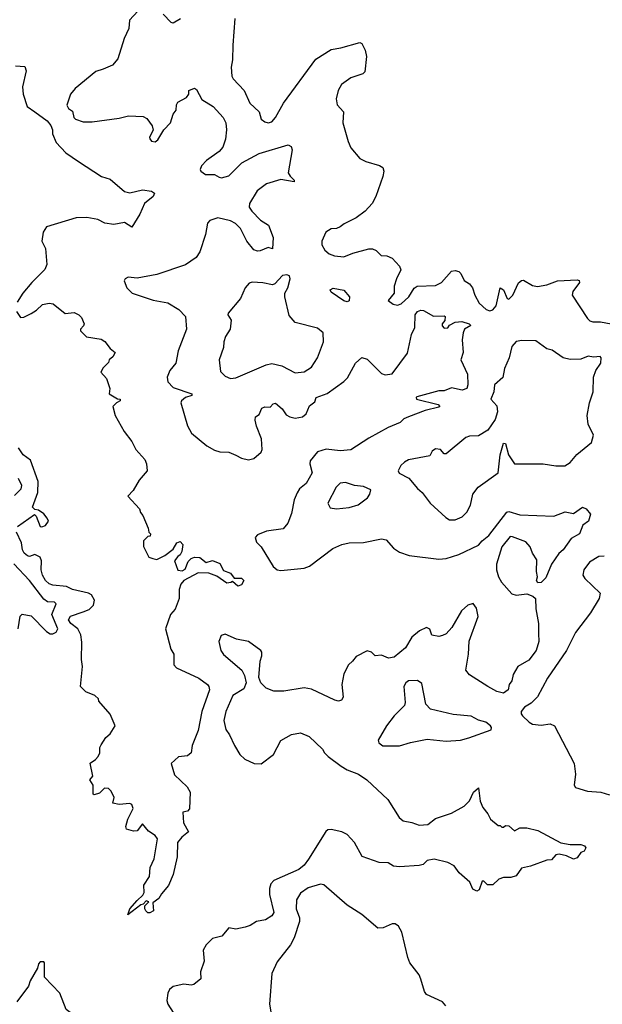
# Model space of a CAD drawing. Extents: x 2239805 to 2396427, y 665731 to 772158.
# Tile 314 of 326: x 2361771 to 2365014, y 730864 to 736349. Entities that reach past the tile are written whole.
import ezdxf

# ---------------------------------------------------------------- set-up
doc = ezdxf.new("R2010")
doc.units = 0

msp = doc.modelspace()

# ---------------------------------------------------------------- linework, layer by layer
at = {"layer": '0CON05XD'}
for points in [[(2362475, 736446.7), (2362383, 736347), (2362379.3, 736300.7), (2362353.3, 736245), (2362318.3, 736131.7), (2362287.5, 736095), (2362235.9, 736074.1), (2362195, 736060), (2362080, 735965), (2362053.8, 735935), (2362033.6, 735873.6), (2362042.5, 735855), (2362065, 735840), (2362073.3, 735805), (2362082.5, 735795), (2362125, 735780), (2362175, 735780), (2362325, 735800), (2362377, 735813), (2362459.3, 735809.3), (2362479.3, 735799.3), (2362508, 735758), (2362513.6, 735733.6), (2362494.7, 735695.3), (2362496.4, 735685), (2362505, 735673.3), (2362525, 735668.1), (2362540.2, 735679.8), (2362574, 735735), (2362611.4, 735775), (2362626.3, 735823.7), (2362641.4, 735845), (2362643.8, 735875), (2362651.2, 735888.8), (2362700, 735915), (2362712, 735935), (2362713.3, 735955), (2362745, 735967.5), (2362755, 735960), (2362784.3, 735904.3), (2362847.5, 735865), (2362903.3, 735805), (2362918.8, 735775), (2362922.5, 735735), (2362917.3, 735682.7), (2362901.3, 735638.7), (2362882, 735615), (2362811.2, 735565), (2362784, 735535), (2362776.7, 735515), (2362780, 735505), (2362805, 735486.2), (2362855, 735486.2), (2362881.2, 735471.2), (2362895, 735468), (2362935, 735480), (2363007.7, 735552.3), (2363105, 735604), (2363265, 735652.5), (2363283, 735643), (2363288.8, 735625), (2363266.4, 735496.4), (2363276.7, 735476.7), (2363300, 735455), (2363300, 735445), (2363225, 735458.8), (2363144.4, 735435.6), (2363093.8, 735395), (2363051.2, 735325), (2363048.8, 735305), (2363063, 735283), (2363112.1, 735232.1), (2363156.2, 735205), (2363182.5, 735135), (2363178.3, 735071.7), (2363155, 735080), (2363109.3, 735060.7), (2363095, 735058.8), (2363075, 735066.2), (2363035, 735116.2), (2363000, 735185), (2362972.8, 735212.8), (2362945, 735228.5), (2362875, 735246), (2362828.8, 735231.2), (2362816, 735215), (2362805, 735152.5), (2362774.4, 735055), (2362754.2, 735025), (2362695, 734982.9), (2362535, 734928.9), (2362425, 734910), (2362375, 734914), (2362357.5, 734905), (2362353.6, 734893.6), (2362367.5, 734855), (2362396.4, 734826.4), (2362515, 734786.7), (2362595, 734772.5), (2362657.5, 734735), (2362693.3, 734695), (2362700, 734625), (2362654, 734505), (2362640, 734435), (2362606.7, 734395), (2362593, 734357), (2362595, 734332.5), (2362625, 734300), (2362730, 734265), (2362730, 734255), (2362695, 734244.2), (2362671.2, 734225), (2362668.8, 734215), (2362705.9, 734085.9), (2362726.7, 734045), (2362813.3, 733975), (2362855, 733951.2), (2362885, 733942), (2362935, 733940), (2362975, 733923.3), (2363005, 733906.7), (2363045, 733896.7), (2363075, 733903.8), (2363115, 733940), (2363120.8, 733955), (2363117.5, 734015), (2363088.8, 734085), (2363081.2, 734118.8), (2363083, 734137), (2363105, 734150), (2363120, 734185), (2363135, 734192.5), (2363165, 734190), (2363181.7, 734208.3), (2363195, 734212.5), (2363231.7, 734181.7), (2363255, 734147.5), (2363275, 734136.7), (2363305, 734128.8), (2363345, 734136.7), (2363365.8, 734154.2), (2363385, 734197.5), (2363415, 734220), (2363422.5, 734245), (2363483.6, 734266.4), (2363576.4, 734333.6), (2363596.1, 734353.9), (2363640, 734435), (2363675, 734467.5), (2363705, 734457.5), (2363785, 734377.5), (2363805, 734370), (2363845, 734376.7), (2363929.4, 734490.6), (2363953.1, 734595), (2363970, 734635), (2363972.9, 734705), (2363985, 734723.8), (2364005, 734731.2), (2364019.3, 734729.3), (2364075, 734697.5), (2364135, 734700), (2364140, 734695), (2364137, 734673), (2364122.5, 734655), (2364123.3, 734643.3), (2364135, 734630), (2364155, 734632.5), (2364163.3, 734646.7), (2364195, 734663.8), (2364232.9, 734667.1), (2364273.3, 734655), (2364282.5, 734645), (2364248, 734625), (2364239.2, 734605), (2364234, 734565), (2364239.2, 734495), (2364227.5, 734455), (2364264, 734375), (2364265.7, 734315), (2364260, 734295), (2364235, 734284.5), (2364175, 734297.5), (2364135, 734281.1), (2364105, 734280.6), (2363982.7, 734247.3), (2363977.5, 734245), (2363980, 734235), (2364100, 734205), (2364110, 734195), (2364105, 734190), (2364028.3, 734171.7), (2363935, 734137.5), (2363910, 734125), (2363890, 734105), (2363823.3, 734076.7), (2363715, 734017.5), (2363615, 733952.5), (2363555, 733947.5), (2363477.3, 733957.3), (2363428.3, 733941.7), (2363388.3, 733891.7), (2363386.7, 733875), (2363400, 733825), (2363366.2, 733765), (2363328.8, 733735), (2363315, 733713.3), (2363299.2, 733675), (2363285, 733597.5), (2363264, 733545), (2363237.1, 733512.9), (2363145, 733499.2), (2363095, 733478.8), (2363082.5, 733465), (2363089.3, 733439.3), (2363115, 733412.5), (2363182.7, 733302.7), (2363204.1, 733284.1), (2363225, 733280), (2363355, 733294.3), (2363385, 733304.3), (2363515, 733403.8), (2363565, 733426), (2363606.1, 733433.9), (2363685, 733436), (2363785, 733456.7), (2363810.7, 733450.7), (2363852.5, 733405), (2363885, 733382.5), (2363940, 733365), (2364104.2, 733344.2), (2364145, 733348), (2364215, 733369.2), (2364325, 733421.2), (2364345, 733446.2), (2364382.5, 733475), (2364483.6, 733606.4), (2364495, 733610), (2364555, 733590), (2364745, 733584), (2364807, 733607), (2364855, 733597.5), (2364905, 733633.8), (2364925, 733624), (2364948.8, 733595), (2364937.5, 733555), (2364906.4, 733533.6), (2364886.7, 733485), (2364840.5, 733459.5), (2364796.7, 733395), (2364773.3, 733375), (2364732.5, 733315), (2364700.7, 733239.3), (2364675, 733213.3), (2364655, 733212.5), (2364647.5, 733225), (2364653.3, 733245), (2364647.5, 733275), (2364649.3, 733339.3), (2364625, 733377.5), (2364612.3, 733412.3), (2364589.5, 733439.5), (2364515, 733468.8), (2364500.7, 733469.3), (2364455, 733412.5), (2364426.2, 733315), (2364426, 733285), (2364436.2, 733245), (2364453.3, 733215), (2364510.8, 733150.8), (2364535, 733144), (2364595, 733150), (2364628.3, 733138.3), (2364642.5, 733125), (2364643.6, 733066.4), (2364658.8, 732985), (2364659.5, 732929.5), (2364661.2, 732885), (2364646, 732835), (2364605, 732781.2), (2364543.6, 732746.4), (2364518.3, 732701.7), (2364511.2, 732665), (2364496.7, 732645), (2364490, 732615), (2364465, 732597.5), (2364426.4, 732606.4), (2364377.5, 732635), (2364275, 732698.8), (2364254, 732725), (2364270, 732815), (2364273.6, 732886.4), (2364323.8, 733025), (2364315, 733070), (2364295, 733097.5), (2364265, 733087.5), (2364230, 733055), (2364176.1, 732963.9), (2364145, 732927.5), (2364125, 732917.5), (2364105, 732912.5), (2364065, 732920), (2364053.6, 732953.6), (2364035, 732963.8), (2363997.5, 732945), (2363955, 732908.9), (2363919.4, 732850.6), (2363855, 732797.1), (2363825, 732792), (2363785, 732808.8), (2363750, 732805), (2363730, 732825), (2363705, 732832.5), (2363645, 732801.2), (2363624.2, 732775.8), (2363600.8, 732755), (2363575.8, 732705), (2363563.8, 732645), (2363572.5, 732575), (2363561.7, 732558.3), (2363545, 732553.3), (2363525, 732557.5), (2363395, 732619.2), (2363355, 732627.5), (2363241.7, 732608.3), (2363185, 732608.8), (2363142.5, 732625), (2363113.9, 732653.9), (2363102.5, 732685), (2363110, 732775), (2363120, 732805), (2363120, 732825), (2363113.3, 732835), (2363045.5, 732885.5), (2362978.1, 732898.1), (2362915, 732925.8), (2362892.3, 732917.7), (2362880, 732885), (2362890, 732835), (2362905, 732813.3), (2363007.5, 732725), (2363022.5, 732695), (2363032.5, 732655), (2363019.3, 732620.7), (2362957.5, 732585), (2362919.2, 732495), (2362907.5, 732445), (2362918, 732395), (2362938.8, 732365), (2362966.2, 732305), (2362996.7, 732255), (2363025, 732230), (2363076.1, 732206.1), (2363115, 732204), (2363184.6, 732255.4), (2363225, 732333.3), (2363285, 732366.2), (2363335, 732376.2), (2363382.5, 732355), (2363457.5, 732285), (2363467.5, 732265), (2363487.5, 732245), (2363560.3, 732190.3), (2363595, 732170), (2363656.8, 732146.8), (2363703.3, 732115), (2363820, 732005), (2363883.3, 731905), (2363906.4, 731886.4), (2363955, 731877.5), (2363995, 731861.4), (2364042.5, 731865), (2364085, 731898.8), (2364175, 731928.8), (2364245, 731967.5), (2364275, 731997.5), (2364297.5, 732045), (2364325, 732070), (2364333.8, 731995), (2364349.3, 731959.3), (2364377.5, 731925), (2364392.5, 731895), (2364435, 731860), (2364445, 731860), (2364455, 731850), (2364465, 731850), (2364475, 731860), (2364495, 731857.5), (2364525, 731830), (2364555, 731847.5), (2364595, 731847.5), (2364655, 731832.5), (2364783.6, 731763.6), (2364835, 731753.3), (2364895, 731753.3), (2364915, 731746.7), (2364922.5, 731735), (2364913, 731717), (2364895, 731710), (2364875, 731680), (2364855, 731672.5), (2364815, 731691.2), (2364775, 731700), (2364755, 731696.7), (2364731.7, 731668.3), (2364705, 731666.7), (2364615, 731632.5), (2364565, 731622.5), (2364535, 731580), (2364505, 731570), (2364465, 731570), (2364438.3, 731561.7), (2364405, 731530), (2364375, 731530), (2364355, 731550), (2364345, 731550), (2364328.3, 731501.7), (2364316.2, 731493.8), (2364294.3, 731504.3), (2364277.5, 731545), (2364217, 731597), (2364190, 731635), (2364155, 731653.3), (2364078.3, 731671.7), (2364040, 731665), (2364017, 731643), (2363995, 731637.5), (2363885, 731630), (2363853, 731633), (2363821.7, 731651.7), (2363773, 731653), (2363677, 731687), (2363635.8, 731765.8), (2363595, 731810), (2363565, 731824), (2363505, 731838.1), (2363486.7, 731835), (2363475, 731825.8), (2363378, 731672)], [(2362665.8, 736354.2), (2362625, 736330), (2362615, 736333.8), (2362570.7, 736380.7)], [(2362968.8, 736355), (2362957.3, 736207.3), (2362956.1, 736126.1), (2362949.2, 736085), (2362952, 736035), (2362958.8, 736018.8), (2363020.8, 735955), (2363052.9, 735885), (2363104.3, 735835), (2363116.2, 735795), (2363135, 735780), (2363155, 735774.3), (2363175, 735780), (2363195, 735803.8), (2363240, 735885), (2363420.5, 736129.5), (2363505, 736183.3), (2363558.3, 736191.7), (2363665, 736222.5), (2363676.4, 736216.4), (2363695, 736180), (2363701.2, 736145), (2363691.7, 736058.3), (2363681.7, 736048.3), (2363615, 736026), (2363561.7, 735988.3), (2363543.8, 735955), (2363532.3, 735907.7), (2363539.4, 735875), (2363574, 735835), (2363569.2, 735775), (2363598.8, 735671.2)], [(2361747, 736093), (2361799.3, 736089.3), (2361806.7, 736065), (2361786.7, 735975), (2361790, 735935), (2361812.5, 735865), (2361856.1, 735836.1), (2361925, 735786.2), (2361945, 735760), (2361953.8, 735735), (2361953.6, 735713.6), (2361973.3, 735665), (2362028.3, 735608.3), (2362099.3, 735559.3), (2362226.4, 735476.4), (2362275, 735460), (2362355, 735392), (2362385, 735384), (2362455, 735401.2), (2362504.1, 735394.1), (2362522.5, 735382.5), (2362513.8, 735365), (2362466, 735325), (2362440, 735265), (2362395, 735192.5), (2362355, 735220), (2362295, 735208.8), (2362245, 735216.2), (2362205.8, 735235.8), (2362145, 735247.5), (2362085, 735246.2), (2361920, 735195), (2361902, 735165), (2361893.8, 735115), (2361914, 735075), (2361922, 734985), (2361911.7, 734958.3), (2361838.8, 734885), (2361788, 734825), (2361756.7, 734775)], [(2363598.8, 735671.2), (2363614.4, 735634.4), (2363665.5, 735575.5), (2363698.7, 735558.7), (2363775, 735537.5), (2363793.3, 735525), (2363798.8, 735505), (2363792.5, 735475), (2363754.2, 735365), (2363732.5, 735325), (2363695, 735282.5), (2363645, 735244.4), (2363578, 735212), (2363555, 735194.4), (2363535, 735185.7), (2363505, 735184.2), (2363476.2, 735165), (2363453.8, 735115), (2363454, 735095), (2363470, 735065), (2363494.3, 735044.3), (2363523, 735033), (2363575, 735027.1), (2363625, 735048.1), (2363715, 735072.5), (2363735, 735072.5), (2363755, 735062.5), (2363782.5, 735035), (2363815, 735033.8), (2363845, 735021.2), (2363885, 734976.7), (2363892, 734955), (2363868, 734905), (2363856.7, 734865), (2363856.7, 734825), (2363822.5, 734785), (2363850, 734765), (2363875, 734758.8), (2363895, 734766), (2363936.7, 734805), (2363966.2, 734853.8), (2363984.6, 734865.4), (2364085, 734868.2), (2364119.2, 734885), (2364175, 734948.8), (2364195, 734952), (2364215, 734945.7), (2364227.5, 734935), (2364245, 734896.7), (2364275, 734876.7), (2364291.2, 734855), (2364304.2, 734815), (2364329.7, 734769.7), (2364368.8, 734735), (2364387.5, 734727.5), (2364405, 734731.9), (2364424.4, 734755), (2364445, 734856.2), (2364463.8, 734845), (2364485, 734796.2), (2364495, 734792.5), (2364517.1, 734815), (2364547, 734883), (2364565, 734896.2), (2364575, 734898.8), (2364625, 734867.5), (2364653.4, 734863.4), (2364705, 734872.1), (2364765, 734894), (2364875, 734900), (2364886, 734896), (2364886.7, 734885), (2364850.8, 734835), (2364847.5, 734815), (2364932, 734685), (2364945, 734671.4), (2364962.5, 734665), (2365005, 734665.7), (2365064.5, 734654.5)], [(2362945, 734350), (2362975, 734354), (2363143.1, 734426.9), (2363175, 734434.5), (2363230.5, 734420.5), (2363305, 734381.9), (2363355, 734388), (2363395, 734413.3), (2363428.8, 734465), (2363463.3, 734555), (2363461.2, 734605), (2363429.7, 734629.7), (2363305, 734662.9), (2363271.4, 734701.4), (2363247.5, 734805), (2363248, 734825), (2363264.6, 734855.4), (2363276.9, 734905), (2363272.4, 734922.4), (2363258.5, 734928.5), (2363235, 734923.6), (2363191.9, 734878.1), (2363178.6, 734871.4), (2363125, 734884), (2363065, 734886.2), (2363049.3, 734880.7), (2363026.2, 734855), (2363001.2, 734795), (2362932.5, 734715), (2362930, 734705), (2362947.5, 734675), (2362942.5, 734625), (2362917.5, 734585), (2362907.5, 734555), (2362906.4, 734523.6), (2362882.5, 734455), (2362888.3, 734388.3), (2362915, 734362.5), (2362945, 734350)], [(2363595, 734777.8), (2363575, 734782.5), (2363505, 734831.2), (2363500, 734845), (2363516.2, 734853.8), (2363575, 734842.9), (2363607.3, 734805), (2363605, 734782.9), (2363595, 734777.8)], [(2361753.6, 734723.6), (2361775, 734690), (2361795, 734692.5), (2361835, 734712.5), (2361865, 734730), (2361898.3, 734761.7), (2361935, 734770), (2361957, 734767), (2362025, 734712.5), (2362075, 734717.5), (2362100, 734705), (2362115, 734690), (2362130, 734655), (2362127, 734643), (2362110, 734625), (2362110, 734615), (2362143, 734583), (2362225, 734570), (2362245, 734556.2), (2362275, 734516.7), (2362302.5, 734495), (2362289.3, 734470.7), (2362270, 734455), (2362265, 734440), (2362235, 734410), (2362222.5, 734385), (2362255, 734350), (2362272.5, 734295), (2362270, 734265), (2362315, 734237.5), (2362330, 734235), (2362330, 734225), (2362310, 734215), (2362290, 734195), (2362303.3, 734143.3), (2362352.5, 734055), (2362395, 734000), (2362417.5, 733955), (2362468.3, 733898.3), (2362477.5, 733875), (2362480, 733835), (2362437, 733783), (2362403, 733727), (2362372.5, 733695), (2362437.5, 733625), (2362443, 733603), (2362457, 733587), (2362487, 733517), (2362490, 733495), (2362500, 733485), (2362498.3, 733471.7), (2362485, 733470), (2362460, 733445), (2362460, 733415), (2362490, 733355), (2362511.7, 733348.3), (2362535, 733342.5), (2362580, 733365), (2362625, 733400), (2362646.7, 733435), (2362665, 733442), (2362679.4, 733425), (2362673.9, 733386.1), (2362665, 733367.5), (2362650.7, 733359.3), (2362632.5, 733335), (2362652.2, 733282.2), (2362675, 733279.2), (2362692.7, 733287.3), (2362708.8, 733331.2), (2362725, 733348), (2362745, 733355.7), (2362773.1, 733353.1), (2362810, 733325), (2362843.9, 733336.1), (2362885, 733318.8), (2362905, 733280), (2362945, 733266.2), (2362965, 733237.5), (2363005, 733238.6), (2363018.6, 733225), (2363005, 733200), (2362985, 733192.5), (2362955, 733220), (2362947, 733213), (2362925, 733210), (2362868.1, 733248.1), (2362825, 733265.7), (2362765, 733266.9), (2362684.3, 733225.7), (2362667.5, 733205), (2362658, 733175), (2362658.8, 733125), (2362636.2, 733065), (2362610, 733035), (2362582.5, 732955), (2362613, 732843), (2362630, 732815), (2362630, 732755), (2362645, 732737.5), (2362769.3, 732680.7), (2362816, 732645), (2362824.3, 732634.3), (2362827.1, 732615), (2362785.8, 732495), (2362765, 732390), (2362731.2, 732305), (2362726.2, 732265), (2362705, 732248.8), (2362655, 732242), (2362613.8, 732205), (2362632.7, 732142.7), (2362704, 732075), (2362720, 732045), (2362717, 731953), (2362705, 731940), (2362680, 731935), (2362683.3, 731875), (2362710, 731825), (2362673.3, 731795), (2362648.8, 731765), (2362647.5, 731685), (2362625, 731587.5), (2362600, 731525), (2362560, 731480), (2362545, 731453.8), (2362511.7, 731428.3), (2362516, 731385), (2362495, 731373.3), (2362485, 731373.3), (2362473.9, 731383.9), (2362467.5, 731395), (2362468.3, 731411.7), (2362490, 731435), (2362475, 731440), (2362458.3, 731421.7), (2362445, 731417.5), (2362373, 731363), (2362383.8, 731395), (2362425, 731441.2), (2362457.5, 731472.5), (2362463.9, 731486.1), (2362463, 731527), (2362493.8, 731575), (2362498, 731625), (2362520, 731675), (2362538, 731785), (2362526.2, 731805), (2362488.3, 731828.3), (2362455, 731870), (2362425, 731830), (2362405, 731827.5), (2362365, 731840), (2362362.5, 731855), (2362372.5, 731895), (2362402.5, 731955), (2362395, 731977.5), (2362385, 731982.5), (2362325, 731977.5), (2362290, 731985), (2362296.7, 732015), (2362280.7, 732050.7), (2362265, 732066.7), (2362243, 732067), (2362215, 732040), (2362185, 732030), (2362180, 732035), (2362180, 732085), (2362162.5, 732115), (2362177.5, 732135), (2362163, 732207), (2362193, 732227), (2362207.5, 732245), (2362217.5, 732265), (2362217.5, 732295), (2362225, 732310), (2362250, 732350), (2362275, 732370), (2362302.5, 732415), (2362275, 732480), (2362211.7, 732551.7), (2362210, 732565), (2362190, 732585), (2362140, 732605), (2362110, 732635), (2362120, 732745), (2362114.4, 732784.4), (2362117.9, 732882.1), (2362112.1, 732922.1), (2362094.7, 732954.7), (2362056.7, 732985), (2362043.6, 733006.4), (2362054.7, 733025.3), (2362125, 733049.6), (2362157.2, 733062.8), (2362182.7, 733087.3), (2362187.1, 733115), (2362170.6, 733145), (2362154, 733154), (2362065, 733174.5), (2362031.1, 733191.1), (2361955, 733198.6), (2361935, 733205.8), (2361914.4, 733225), (2361898.1, 733255), (2361891.5, 733285), (2361892.7, 733335), (2361885, 733354.2), (2361855, 733370), (2361825, 733359.2), (2361815, 733362.5), (2361796.6, 733376.6), (2361787.1, 733395), (2361781.4, 733435), (2361754.3, 733495)], [(2364195, 733563.3), (2364235, 733580), (2364260, 733605), (2364281.2, 733645), (2364293.8, 733705), (2364323.8, 733745), (2364434.3, 733825), (2364445.3, 733924.7), (2364465, 733990), (2364475, 733987.5), (2364492.5, 733925), (2364525, 733874.2), (2364685, 733874), (2364755, 733864), (2364805, 733863.8), (2364835, 733882), (2364873.2, 733926.8), (2364955, 733994), (2364965.6, 734035), (2364936.5, 734095), (2364930, 734145), (2364942.9, 734215), (2364964.4, 734275.6), (2364965, 734357.5), (2364978.6, 734395), (2365005.7, 734435), (2365008.8, 734465), (2365003.3, 734473.3), (2364965, 734468.8), (2364935, 734473.8), (2364895, 734457.5), (2364835, 734455.8), (2364795.7, 734465.7), (2364735, 734508), (2364705, 734516.2), (2364645, 734560), (2364567.3, 734562.7), (2364534.2, 734555.8), (2364511.3, 734528.7), (2364495.5, 734465), (2364470.5, 734405), (2364461.2, 734355), (2364413.8, 734315), (2364410, 734275), (2364394, 734235), (2364428.2, 734198.2), (2364431.4, 734165), (2364418.5, 734121.5), (2364377.3, 734062.7), (2364325, 734031.5), (2364275, 734029.4), (2364255, 734020.6), (2364145, 733930), (2364135, 733930), (2364113.3, 733955), (2364085, 733957.9), (2364068.1, 733945), (2364055, 733919.2), (2363935, 733896.2), (2363912.5, 733885), (2363893.3, 733865), (2363877.5, 733835), (2363883.6, 733823.6), (2363937.5, 733795), (2363985, 733736.7), (2364012.5, 733715), (2364056.1, 733656.1), (2364142.5, 733575), (2364163.6, 733563.6), (2364195, 733563.3)], [(2361759.4, 733525), (2361853, 733593), (2361863, 733583), (2361885.6, 733525.6), (2361895, 733523.3), (2361915, 733531.8), (2361930.7, 733555), (2361925, 733572.2), (2361905, 733596.9), (2361875, 733617.5), (2361855, 733620), (2361843.3, 733633.3), (2361872.9, 733715), (2361874.2, 733775.8), (2361830.5, 733895), (2361791.1, 733925), (2361765, 733964.3)], [(2361741.6, 733698.4), (2361779.2, 733735), (2361782.9, 733755), (2361765, 733793.8)], [(2363535, 733623.8), (2363605, 733631.2), (2363655, 733646.2), (2363706.7, 733685), (2363720, 733705), (2363725, 733730), (2363685, 733748), (2363635, 733754.3), (2363585, 733770), (2363555, 733767.5), (2363532.9, 733745), (2363486.7, 733655), (2363499.3, 733629.3), (2363535, 733623.8)], [(2365025, 733360), (2364995, 733358.8), (2364943.7, 733326.3), (2364912.5, 733285), (2364905.8, 733255), (2364916.7, 733236.7), (2365002.5, 733155), (2364997.5, 733125), (2364948, 733045), (2364865, 732936), (2364814.3, 732835), (2364708.5, 732681.5), (2364653.1, 732576.9), (2364618.2, 732541.8), (2364580.7, 732519.3), (2364562.2, 732495), (2364562.2, 732482.2), (2364570.5, 732470.5), (2364607.5, 732435), (2364626.7, 732425), (2364675, 732418.1), (2364725, 732425.6), (2364748, 732415), (2364858, 732205), (2364866, 732145), (2364857.5, 732085), (2364865, 732072.5), (2364931.7, 732051.7), (2365006.1, 732046.1), (2365055, 732031.2)], [(2361762.5, 732955), (2361773.9, 733026.1), (2361785, 733037.5), (2361835, 733027.5), (2361920.7, 732940.7), (2361941.7, 732928.3), (2361955, 732927.5), (2361975, 732937.5), (2361983.3, 732955), (2361950, 733035), (2361973.3, 733095), (2361965, 733103.3), (2361925.9, 733105.9), (2361905, 733120), (2361825.7, 733225), (2361738, 733318)], [(2363793.6, 732303.6), (2363885, 732303.8), (2363947, 732323), (2364039.3, 732340.7), (2364145, 732329.2), (2364224.2, 732335.8), (2364272.3, 732347.7), (2364395, 732393.3), (2364396.7, 732405), (2364392.5, 732415), (2364366.7, 732435), (2364325, 732446.7), (2364285, 732468.2), (2364185, 732478.2), (2364058.9, 732508.9), (2364032.5, 732535), (2364010.5, 732650.5), (2363985, 732667.5), (2363935.9, 732665.9), (2363921.2, 732655), (2363910, 732635), (2363916.9, 732545), (2363912.4, 732527.6), (2363855, 732471.2), (2363814, 732415), (2363767.5, 732335), (2363770.7, 732320.7), (2363793.6, 732303.6)], [(2363378, 731672), (2363355, 731638.8), (2363325.8, 731614.2), (2363185, 731553.3), (2363170, 731535), (2363161.7, 731508.3), (2363161.2, 731475), (2363186, 731375), (2363175, 731357.5), (2363140, 731335), (2363090, 731325), (2363055, 731302.5), (2363026.4, 731293.6), (2362975, 731282.5), (2362935, 731290), (2362897, 731243), (2362845, 731230), (2362810, 731195), (2362792.5, 731165), (2362797.5, 731105), (2362777.5, 731045), (2362780, 731005), (2362740, 730975), (2362725, 730971.2), (2362685, 730976.7), (2362625, 730963.8), (2362604.2, 730945.8), (2362596.2, 730925), (2362590, 730885), (2362596.7, 730865), (2362641.7, 730791.7)], [(2364004, 731004), (2363995, 731027.5), (2363943.3, 731095), (2363931.2, 731125), (2363898.8, 731265), (2363879.3, 731299.3), (2363861.7, 731311.7), (2363845, 731312.5), (2363795, 731290), (2363765, 731288.8), (2363676.7, 731365), (2363595, 731416.2), (2363465, 731530), (2363445, 731533.8), (2363377.7, 731512.3), (2363335, 731482.9), (2363311.8, 731445), (2363310, 731395), (2363328.8, 731345), (2363328.8, 731325), (2363298.6, 731235), (2363278, 731195), (2363205, 731100), (2363174, 731035), (2363162.7, 730865), (2363179.5, 730755)], [(2361735.9, 730694.1), (2361955, 730745.8), (2362095, 730703.8), (2362115, 730702.5), (2362128.3, 730711.7), (2362105, 730780), (2362030, 730835), (2361993.8, 730925), (2361910, 731015), (2361910, 731095), (2361905, 731100), (2361885, 731100), (2361875, 731090), (2361870, 731065), (2361830, 730995), (2361820, 730965), (2361755, 730876.7)], [(2364142.5, 730855), (2364125, 730877.5), (2364035, 730917.5), (2364024, 730935), (2364004, 731004)]]:
    msp.add_lwpolyline(points, dxfattribs=at)

doc.saveas('drawing.dxf')
